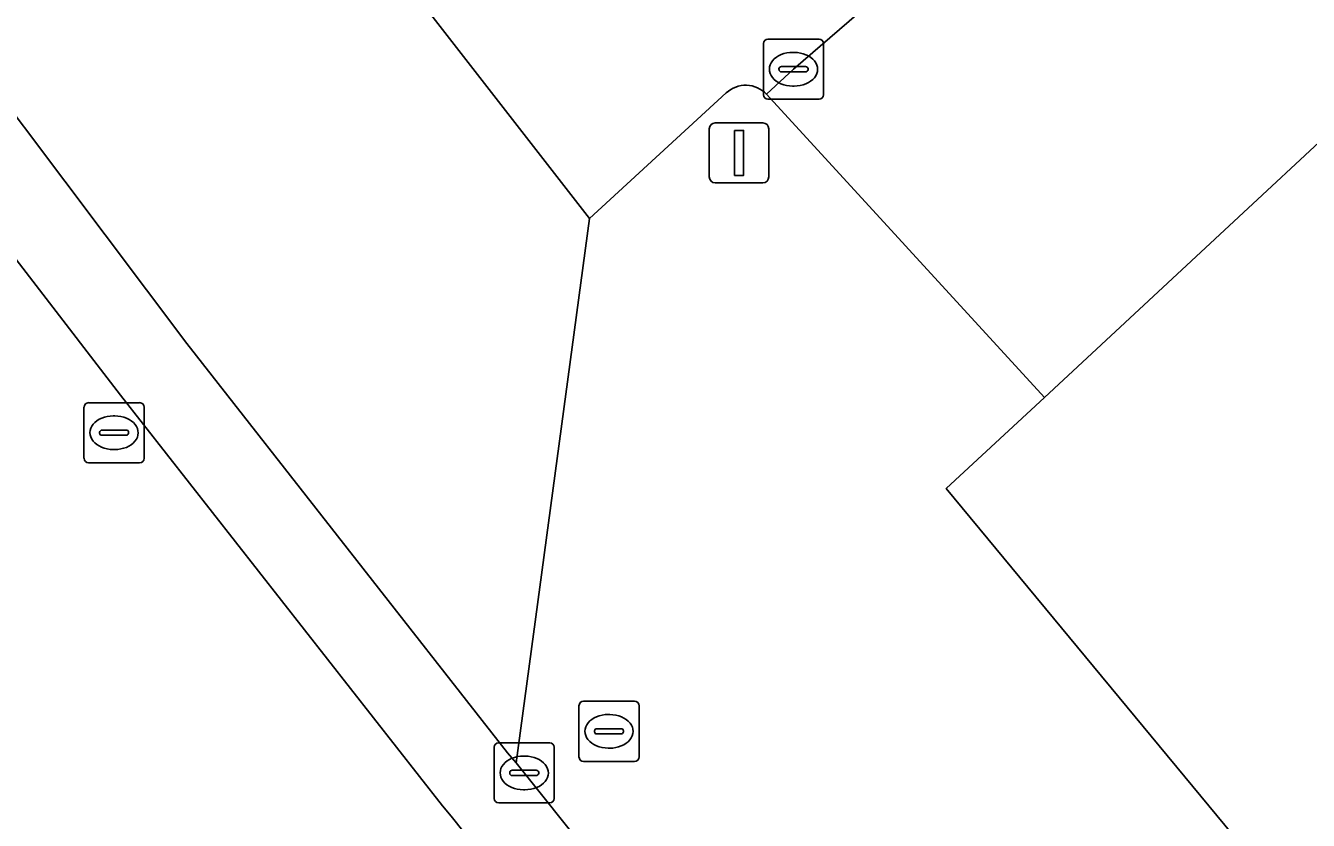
# Model space of a CAD drawing. Extents: x 157692 to 159674, y 381452 to 383291.
# Drawn here: x 157860.45 to 157881.81, y 382999.6 to 383012.82 of the extents above; entities that cross this region are included whole.
import ezdxf

# ---------------------------------------------------------------- set-up
doc = ezdxf.new("R2010")
doc.units = 0
for name, color, linetype in [('IMGEO_Brandkraan', 7, 'Continuous'), ('IMGEO_Erf', 7, 'Continuous'), ('IMGEO_Kolk', 7, 'Continuous'), ('IMGEO_Lichtmast', 7, 'Continuous'), ('IMGEO_Rijbaan_lokaal_gesloten', 7, 'Continuous'), ('IMGEO_Rijbaan_lokaal_open', 7, 'Continuous'), ('IMGEO_Rioolput', 7, 'Continuous'), ('IMGEO_Voetpad_open', 7, 'Continuous')]:
    doc.layers.add(name, color=color, linetype=linetype)

msp = doc.modelspace()

# ---------------------------------------------------------------- linework, layer by layer
at = {"layer": 'IMGEO_Brandkraan'}
for p, q in [((157869.666, 383000.653), (157869.666, 383001.505)), ((157869.741, 383001.579), (157870.593, 383001.579)), ((157870.667, 383001.505), (157870.667, 383000.653)), ((157870.154, 383001.359), (157870.179, 383001.359)), ((157869.925, 383001.073), (157869.925, 383001.085)), ((157870.363, 383001.036), (157869.965, 383001.036)), ((157869.968, 383001.122), (157870.366, 383001.122)), ((157870.409, 383001.085), (157870.409, 383001.073)), ((157870.177, 383000.799), (157870.152, 383000.799)), ((157870.593, 383000.579), (157869.741, 383000.579))]:
    msp.add_line(p, q, dxfattribs=at)
for points in [[(157869.666, 383000.653), (157869.666, 383001.505)], [(157869.741, 383001.579), (157870.593, 383001.579)], [(157870.667, 383001.505), (157870.667, 383000.653)], [(157870.593, 383000.579), (157869.741, 383000.579)]]:
    msp.add_lwpolyline(points, dxfattribs=at)
for centre, radius, start, end in [((157869.743, 383001.503), 0.0765, 91.552, 178.448), ((157869.743, 383001.503), 0.0765, 91.552, 178.448), ((157870.591, 383001.503), 0.0765, 1.552, 88.448), ((157870.591, 383001.503), 0.0765, 1.552, 88.448), ((157869.965, 383001.082), 0.0403, 85.8775, 175.7526), ((157869.962, 383001.072), 0.0366, 178.938, 274.7102), ((157870.366, 383001.079), 0.043, 264.8664, 352.4533), ((157870.37, 383001.084), 0.0386, 1.7309, 96.639), ((157869.743, 383000.655), 0.0765, 181.552, 268.448), ((157869.743, 383000.655), 0.0765, 181.552, 268.448), ((157870.591, 383000.655), 0.0765, 271.552, 358.448), ((157870.591, 383000.655), 0.0765, 271.552, 358.448)]:
    msp.add_arc(centre, radius, start, end, dxfattribs=at)
for centre, major_axis, ratio, start_param, end_param in [((157870.153, 383001.079), (-0.387, 0.002), 0.722429, 4.712389, 7.853982), ((157870.178, 383001.079), (-0.39, 0.002), 0.717154, 1.570796, 4.712389)]:
    msp.add_ellipse(centre, major_axis=major_axis, ratio=ratio, start_param=start_param, end_param=end_param, dxfattribs=at)
at = {"layer": 'IMGEO_Erf'}
msp.add_lwpolyline([(157906.196, 383132.499), (157934.865, 383090.309), (157939.642, 383083.278), (157943.043, 383078.273), (157943.292, 383077.907), (157947.219, 383072.128), (157947.54, 383071.655), (157947.198, 383071.307), (157946.479, 383070.804), (157943.845, 383068.945), (157938.052, 383063.512), (157926.936, 383053.091), (157892.059, 383020.299), (157885.383, 383014.041), (157877.418, 383006.636), (157875.782, 383005.118), (157880.02, 383000), (157886.679, 382991.957)], dxfattribs=at)
msp.add_arc((158332.583, 383397.048), 622.005, 219.667849, 222.889863, dxfattribs=at)
at = {"layer": 'IMGEO_Kolk'}
for p, q in [((157872.813, 383012.597), (157873.665, 383012.597)), ((157872.738, 383011.671), (157872.738, 383012.523)), ((157873.226, 383012.377), (157873.251, 383012.377)), ((157873.739, 383012.523), (157873.739, 383011.671)), ((157873.04, 383012.14), (157873.438, 383012.14)), ((157872.997, 383012.091), (157872.997, 383012.103)), ((157873.435, 383012.054), (157873.037, 383012.054)), ((157873.481, 383012.103), (157873.481, 383012.091)), ((157873.249, 383011.817), (157873.224, 383011.817)), ((157873.665, 383011.597), (157872.813, 383011.597)), ((157868.255, 382999.961), (157868.255, 383000.813)), ((157868.33, 383000.887), (157869.182, 383000.887)), ((157869.256, 383000.813), (157869.256, 382999.961)), ((157868.743, 383000.667), (157868.768, 383000.667)), ((157868.514, 383000.381), (157868.514, 383000.393)), ((157868.557, 383000.43), (157868.955, 383000.43)), ((157868.998, 383000.393), (157868.998, 383000.381)), ((157868.952, 383000.344), (157868.554, 383000.344)), ((157868.766, 383000.107), (157868.741, 383000.107)), ((157869.182, 382999.887), (157868.33, 382999.887))]:
    msp.add_line(p, q, dxfattribs=at)
for points in [[(157872.813, 383012.597), (157873.665, 383012.597)], [(157872.738, 383011.671), (157872.738, 383012.523)], [(157873.739, 383012.523), (157873.739, 383011.671)], [(157873.665, 383011.597), (157872.813, 383011.597)], [(157868.255, 382999.961), (157868.255, 383000.813)], [(157868.33, 383000.887), (157869.182, 383000.887)], [(157869.256, 383000.813), (157869.256, 382999.961)], [(157869.182, 382999.887), (157868.33, 382999.887)]]:
    msp.add_lwpolyline(points, dxfattribs=at)
for centre, radius, start, end in [((157872.815, 383012.521), 0.0765, 91.552, 178.448), ((157872.815, 383012.521), 0.0765, 91.552, 178.448), ((157873.663, 383012.521), 0.0765, 1.552, 88.448), ((157873.663, 383012.521), 0.0765, 1.552, 88.448), ((157873.037, 383012.1), 0.0403, 85.8775, 175.7526), ((157873.442, 383012.102), 0.0386, 1.7309, 96.639), ((157873.034, 383012.09), 0.0366, 178.938, 274.7102), ((157873.438, 383012.097), 0.043, 264.8664, 352.4533), ((157872.815, 383011.673), 0.0765, 181.552, 268.448), ((157872.815, 383011.673), 0.0765, 181.552, 268.448), ((157873.663, 383011.673), 0.0765, 271.552, 358.448), ((157873.663, 383011.673), 0.0765, 271.552, 358.448), ((157868.332, 383000.811), 0.0765, 91.552, 178.448), ((157868.332, 383000.811), 0.0765, 91.552, 178.448), ((157869.18, 383000.811), 0.0765, 1.552, 88.448), ((157869.18, 383000.811), 0.0765, 1.552, 88.448), ((157868.554, 383000.39), 0.0403, 85.8775, 175.7526), ((157868.959, 383000.392), 0.0386, 1.7309, 96.639), ((157868.551, 383000.38), 0.0366, 178.938, 274.7102), ((157868.955, 383000.387), 0.043, 264.8664, 352.4533), ((157868.332, 382999.963), 0.0765, 181.552, 268.448), ((157868.332, 382999.963), 0.0765, 181.552, 268.448), ((157869.18, 382999.963), 0.0765, 271.552, 358.448), ((157869.18, 382999.963), 0.0765, 271.552, 358.448)]:
    msp.add_arc(centre, radius, start, end, dxfattribs=at)
for centre, major_axis, ratio, start_param, end_param in [((157873.225, 383012.097), (-0.387, 0.002), 0.722429, 4.712389, 7.853982), ((157873.25, 383012.097), (-0.39, 0.002), 0.717154, 1.570796, 4.712389), ((157868.742, 383000.387), (-0.387, 0.002), 0.722429, 4.712389, 7.853982), ((157868.767, 383000.387), (-0.39, 0.002), 0.717154, 1.570796, 4.712389)]:
    msp.add_ellipse(centre, major_axis=major_axis, ratio=ratio, start_param=start_param, end_param=end_param, dxfattribs=at)
at = {"layer": 'IMGEO_Lichtmast'}
for p, q in [((157871.837, 383010.304), (157871.837, 383011.104)), ((157871.837, 383011.104), (157871.837, 383010.304)), ((157871.937, 383011.204), (157872.727, 383011.204)), ((157872.727, 383011.204), (157871.937, 383011.204)), ((157872.827, 383011.104), (157872.827, 383010.304)), ((157872.827, 383010.304), (157872.827, 383011.104)), ((157872.727, 383010.204), (157871.937, 383010.204)), ((157871.937, 383010.204), (157872.727, 383010.204))]:
    msp.add_line(p, q, dxfattribs=at)
msp.add_lwpolyline([(157872.257, 383011.079), (157872.407, 383011.079), (157872.407, 383010.329), (157872.257, 383010.329), (157872.257, 383011.079)], dxfattribs=at)
for centre, start, end in [((157871.937, 383011.104), 90, 180), ((157871.937, 383011.104), 90, 180), ((157872.727, 383011.104), 0, 90), ((157872.727, 383011.104), 360, 90), ((157871.937, 383010.304), 180, 270), ((157871.937, 383010.304), 180, 270), ((157872.727, 383010.304), 270, 0), ((157872.727, 383010.304), 270, 0)]:
    msp.add_arc(centre, 0.1, start, end, dxfattribs=at)
at = {"layer": 'IMGEO_Rijbaan_lokaal_gesloten'}
for points in [[(157929.386, 382935.17), (157922.939, 382941.093), (157907.565, 382956.05), (157900.441, 382963.318), (157892.691, 382971.484), (157882.451, 382982.543), (157870.868, 382995.617), (157869.317, 382997.443), (157867.971, 382999.126), (157867.54, 382999.666), (157867.395, 382999.837), (157862.032, 383006.673), (157856.467, 383013.904), (157856.251, 383014.213), (157853.541, 383017.962), (157850.521, 383024.905), (157847.699, 383031.22)], [(157871.916, 382996.545), (157870.398, 382998.333), (157869.065, 383000), (157868.621, 383000.556), (157868.479, 383000.723), (157863.138, 383007.532), (157857.712, 383014.748), (157857.485, 383015.12), (157856.995, 383015.923), (157855.116, 383019.783), (157853.128, 383025.966), (157851.476, 383025.354)], [(157850.521, 383024.905), (157853.541, 383017.962), (157856.251, 383014.213), (157856.467, 383013.904), (157862.032, 383006.673), (157867.395, 382999.837), (157867.54, 382999.666), (157867.971, 382999.126), (157869.317, 382997.443), (157870.868, 382995.617), (157882.451, 382982.543), (157892.691, 382971.484), (157900.441, 382963.318), (157907.565, 382956.05), (157922.939, 382941.093), (157929.386, 382935.17), (157936.105, 382929.105), (157938.637, 382926.944), (157939.553, 382928.003), (157937.039, 382930.159), (157930.329, 382936.205), (157923.89, 382942.12)]]:
    msp.add_lwpolyline(points, dxfattribs=at)
at = {"layer": 'IMGEO_Rijbaan_lokaal_open'}
for points in [[(157933.062, 383077.096), (157925.571, 383070.105), (157918.362, 383063.359), (157912.316, 383057.666), (157909.35, 383054.88), (157909.014, 383054.563), (157903.831, 383049.671), (157899.939, 383046.014), (157899.868, 383045.948), (157892.243, 383038.767), (157879.492, 383026.783), (157867.952, 383016.117), (157866.111, 383014.413), (157869.843, 383009.614), (157872.119, 383011.702)], [(157872.787, 383011.681), (157873.239, 383012.097), (157881.021, 383018.809), (157882.358, 383019.962), (157912.005, 383048.144)]]:
    msp.add_lwpolyline(points, dxfattribs=at)
for points in [[(157885.383, 383014.041), (157881.021, 383018.809), (157873.239, 383012.097), (157872.787, 383011.681), (157877.418, 383006.636)], [(157869.843, 383009.614), (157866.111, 383014.413), (157857.485, 383015.12), (157857.712, 383014.748), (157863.138, 383007.532), (157868.479, 383000.723), (157868.621, 383000.556)]]:
    msp.add_lwpolyline(points, close=True, dxfattribs=at)
msp.add_arc((157872.443, 383011.358), 0.472, 43.1579, 133.2409, dxfattribs=at)
at = {"layer": 'IMGEO_Rioolput'}
for p, q in [((157861.425, 383005.622), (157861.425, 383006.474)), ((157861.5, 383006.548), (157862.352, 383006.548)), ((157862.426, 383006.474), (157862.426, 383005.622)), ((157861.913, 383006.328), (157861.938, 383006.328)), ((157861.684, 383006.042), (157861.684, 383006.054)), ((157862.122, 383006.005), (157861.724, 383006.005)), ((157861.727, 383006.091), (157862.125, 383006.091)), ((157862.168, 383006.054), (157862.168, 383006.042)), ((157861.936, 383005.768), (157861.911, 383005.768)), ((157862.352, 383005.548), (157861.5, 383005.548))]:
    msp.add_line(p, q, dxfattribs=at)
for points in [[(157861.425, 383005.622), (157861.425, 383006.474)], [(157861.5, 383006.548), (157862.352, 383006.548)], [(157862.426, 383006.474), (157862.426, 383005.622)], [(157862.352, 383005.548), (157861.5, 383005.548)]]:
    msp.add_lwpolyline(points, dxfattribs=at)
for centre, radius, start, end in [((157861.502, 383006.472), 0.0765, 91.552, 178.448), ((157861.502, 383006.472), 0.0765, 91.552, 178.448), ((157862.35, 383006.472), 0.0765, 1.552, 88.448), ((157862.35, 383006.472), 0.0765, 1.552, 88.448), ((157861.724, 383006.051), 0.0403, 85.8775, 175.7526), ((157861.721, 383006.041), 0.0366, 178.938, 274.7102), ((157862.125, 383006.048), 0.043, 264.8664, 352.4533), ((157862.129, 383006.053), 0.0386, 1.7309, 96.639), ((157861.502, 383005.624), 0.0765, 181.552, 268.448), ((157861.502, 383005.624), 0.0765, 181.552, 268.448), ((157862.35, 383005.624), 0.0765, 271.552, 358.448), ((157862.35, 383005.624), 0.0765, 271.552, 358.448)]:
    msp.add_arc(centre, radius, start, end, dxfattribs=at)
for centre, major_axis, ratio, start_param, end_param in [((157861.912, 383006.048), (-0.387, 0.002), 0.722429, 4.712389, 7.853982), ((157861.937, 383006.048), (-0.39, 0.002), 0.717154, 1.570796, 4.712389)]:
    msp.add_ellipse(centre, major_axis=major_axis, ratio=ratio, start_param=start_param, end_param=end_param, dxfattribs=at)
at = {"layer": 'IMGEO_Voetpad_open'}
for points in [[(157872.119, 383011.702), (157869.843, 383009.614), (157868.621, 383000.556), (157869.065, 383000), (157870.398, 382998.333), (157871.916, 382996.545)], [(157905.456, 382971.523), (157896.689, 382980.964), (157890.22, 382988.009), (157888.605, 382989.809), (157887.728, 382990.788), (157886.83, 382991.788), (157886.679, 382991.957), (157880.02, 383000), (157875.782, 383005.118), (157877.418, 383006.636), (157872.787, 383011.681)]]:
    msp.add_lwpolyline(points, dxfattribs=at)
for centre, radius, start, end in [((157872.443, 383011.358), 0.472, 43.1579, 133.2409), ((158332.583, 383397.048), 622.005, 219.667849, 222.889863)]:
    msp.add_arc(centre, radius, start, end, dxfattribs=at)

doc.saveas('drawing.dxf')
